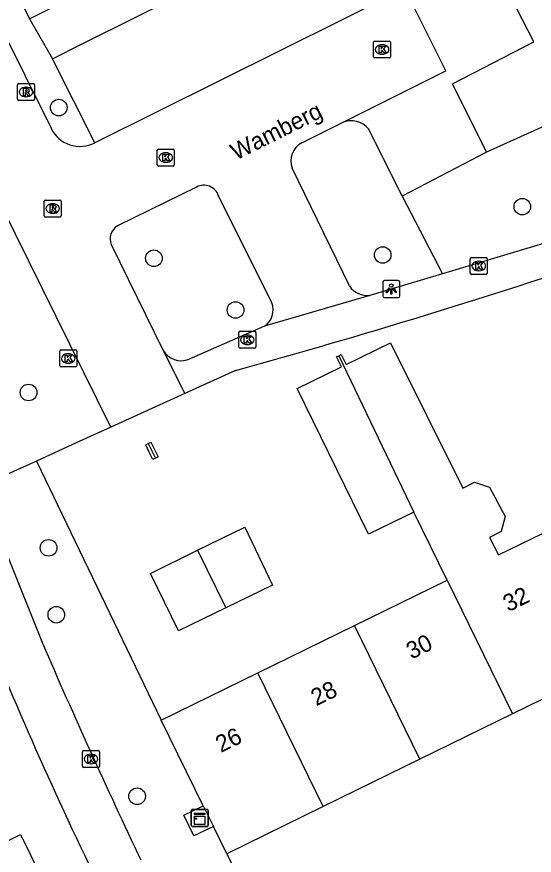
# Model space of a CAD drawing. Extents: x 157793 to 159380, y 380882 to 382313.
# Drawn here: x 158442.83 to 158473.28, y 381586.03 to 381635.41 of the extents above; entities that cross this region are included whole.
import ezdxf

# ---------------------------------------------------------------- set-up
doc = ezdxf.new("R2010")
doc.units = 0
for name, color, linetype in [('IMGEO_Boom', 7, 'Continuous'), ('IMGEO_Groenvoorziening', 7, 'Continuous'), ('IMGEO_Kast', 7, 'Continuous'), ('IMGEO_Kolk', 7, 'Continuous'), ('IMGEO_Lichtpunt', 7, 'Continuous'), ('IMGEO_Openbare_ruimte_label', 7, 'Continuous'), ('IMGEO_Pand', 7, 'Continuous'), ('IMGEO_Pand_nummerreeks', 7, 'Continuous'), ('IMGEO_Parkeervlak_open', 7, 'Continuous'), ('IMGEO_Rijbaan_lokaal_open', 7, 'Continuous'), ('IMGEO_Rioolput', 7, 'Continuous'), ('IMGEO_Voetpad_open', 7, 'Continuous')]:
    doc.layers.add(name, color=color, linetype=linetype)

msp = doc.modelspace()

# ---------------------------------------------------------------- linework, layer by layer
at = {"layer": 'IMGEO_Boom'}
for centre in [(158445.304, 381630.059), (158472.584, 381624.225), (158450.906, 381621.185), (158464.367, 381621.379), (158455.707, 381618.139), (158443.527, 381613.28), (158444.704, 381604.134), (158445.161, 381600.196), (158449.916, 381589.504)]:
    msp.add_circle(centre, 0.489, dxfattribs=at)
at = {"layer": 'IMGEO_Groenvoorziening'}
for points in [[(158482.042, 381632.664), (158470.467, 381627.431)], [(158465.521, 381624.836), (158467.879, 381620.279)], [(158443.991, 381609.247), (158451.338, 381593.986)], [(158455.19, 381586.123), (158461.816, 381572.634)]]:
    msp.add_lwpolyline(points, dxfattribs=at)
at = {"layer": 'IMGEO_Kast'}
for p, q in [((158453.103, 381587.799), (158453.103, 381588.64)), ((158453.103, 381588.64), (158453.103, 381587.799)), ((158453.178, 381588.724), (158454.019, 381588.724)), ((158454.019, 381588.724), (158453.178, 381588.724)), ((158454.103, 381588.649), (158454.103, 381587.808)), ((158454.103, 381587.808), (158454.103, 381588.649)), ((158454.028, 381587.724), (158453.187, 381587.724)), ((158453.187, 381587.724), (158454.028, 381587.724))]:
    msp.add_line(p, q, dxfattribs=at)
for points in [[(158453.298, 381588.514), (158453.898, 381588.514), (158453.898, 381588.429), (158453.298, 381588.429), (158453.298, 381588.514)], [(158453.298, 381588.339), (158453.898, 381588.339), (158453.898, 381587.85), (158453.298, 381587.85), (158453.298, 381588.339)]]:
    msp.add_lwpolyline(points, dxfattribs=at)
msp.add_circle((158453.382, 381588.188), 0.0377, dxfattribs=at)
for centre, start, end in [((158453.181, 381588.646), 92.4484, 184.2845), ((158453.181, 381588.646), 92.4484, 184.2845), ((158454.025, 381588.646), 2.4484, 94.2845), ((158454.025, 381588.646), 2.4484, 94.2845), ((158453.181, 381587.802), 182.4484, 274.2845), ((158453.181, 381587.802), 182.4484, 274.2845), ((158454.025, 381587.802), 272.4484, 4.2845), ((158454.025, 381587.802), 272.4484, 4.2845)]:
    msp.add_arc(centre, 0.0779, start, end, dxfattribs=at)
at = {"layer": 'IMGEO_Kolk'}
for p, q in [((158463.832, 381633.054), (158463.832, 381633.906)), ((158463.907, 381633.98), (158464.759, 381633.98)), ((158464.833, 381633.906), (158464.833, 381633.054)), ((158464.32, 381633.76), (158464.345, 381633.76)), ((158464.759, 381632.98), (158463.907, 381632.98)), ((158464.343, 381633.2), (158464.318, 381633.2)), ((158451.103, 381626.691), (158451.103, 381627.543)), ((158451.178, 381627.617), (158452.03, 381627.617)), ((158452.104, 381627.543), (158452.104, 381626.691)), ((158451.591, 381627.397), (158451.616, 381627.397)), ((158452.03, 381626.617), (158451.178, 381626.617)), ((158451.614, 381626.837), (158451.589, 381626.837)), ((158469.522, 381620.306), (158469.522, 381621.158)), ((158469.597, 381621.232), (158470.449, 381621.232)), ((158470.523, 381621.158), (158470.523, 381620.306)), ((158470.01, 381621.012), (158470.035, 381621.012)), ((158470.449, 381620.232), (158469.597, 381620.232)), ((158470.033, 381620.452), (158470.008, 381620.452)), ((158455.904, 381615.96), (158455.904, 381616.812)), ((158455.979, 381616.886), (158456.831, 381616.886)), ((158456.392, 381616.666), (158456.417, 381616.666)), ((158456.905, 381616.812), (158456.905, 381615.96)), ((158445.363, 381614.861), (158445.363, 381615.713)), ((158445.438, 381615.787), (158446.29, 381615.787)), ((158446.364, 381615.713), (158446.364, 381614.861)), ((158456.831, 381615.886), (158455.979, 381615.886)), ((158456.415, 381616.106), (158456.39, 381616.106)), ((158445.851, 381615.567), (158445.876, 381615.567)), ((158446.29, 381614.787), (158445.438, 381614.787)), ((158445.874, 381615.007), (158445.849, 381615.007)), ((158446.701, 381591.273), (158446.701, 381592.125)), ((158446.776, 381592.199), (158447.628, 381592.199)), ((158447.189, 381591.979), (158447.214, 381591.979)), ((158447.702, 381592.125), (158447.702, 381591.273)), ((158447.628, 381591.199), (158446.776, 381591.199)), ((158447.212, 381591.419), (158447.187, 381591.419))]:
    msp.add_line(p, q, dxfattribs=at)
for points in [[(158463.832, 381633.054), (158463.832, 381633.906)], [(158463.907, 381633.98), (158464.759, 381633.98)], [(158464.833, 381633.906), (158464.833, 381633.054)], [(158464.153, 381633.68), (158464.276, 381633.68), (158464.276, 381633.529), (158464.406, 381633.68), (158464.57, 381633.68), (158464.424, 381633.529), (158464.577, 381633.28), (158464.425, 381633.28), (158464.34, 381633.444), (158464.276, 381633.377), (158464.276, 381633.28), (158464.153, 381633.28), (158464.153, 381633.68)], [(158464.759, 381632.98), (158463.907, 381632.98)], [(158451.103, 381626.691), (158451.103, 381627.543)], [(158451.178, 381627.617), (158452.03, 381627.617)], [(158452.104, 381627.543), (158452.104, 381626.691)], [(158451.424, 381627.317), (158451.547, 381627.317), (158451.547, 381627.166), (158451.677, 381627.317), (158451.841, 381627.317), (158451.695, 381627.166), (158451.848, 381626.917), (158451.696, 381626.917), (158451.611, 381627.081), (158451.547, 381627.014), (158451.547, 381626.917), (158451.424, 381626.917), (158451.424, 381627.317)], [(158452.03, 381626.617), (158451.178, 381626.617)], [(158469.522, 381620.306), (158469.522, 381621.158)], [(158469.597, 381621.232), (158470.449, 381621.232)], [(158470.523, 381621.158), (158470.523, 381620.306)], [(158469.843, 381620.932), (158469.966, 381620.932), (158469.966, 381620.781), (158470.096, 381620.932), (158470.26, 381620.932), (158470.114, 381620.781), (158470.267, 381620.532), (158470.115, 381620.532), (158470.03, 381620.696), (158469.966, 381620.629), (158469.966, 381620.532), (158469.843, 381620.532), (158469.843, 381620.932)], [(158470.449, 381620.232), (158469.597, 381620.232)], [(158455.904, 381615.96), (158455.904, 381616.812)], [(158455.979, 381616.886), (158456.831, 381616.886)], [(158456.905, 381616.812), (158456.905, 381615.96)], [(158456.225, 381616.586), (158456.348, 381616.586), (158456.348, 381616.435), (158456.478, 381616.586), (158456.642, 381616.586), (158456.496, 381616.435), (158456.649, 381616.186), (158456.497, 381616.186), (158456.412, 381616.35), (158456.348, 381616.283), (158456.348, 381616.186), (158456.225, 381616.186), (158456.225, 381616.586)], [(158445.363, 381614.861), (158445.363, 381615.713)], [(158445.438, 381615.787), (158446.29, 381615.787)], [(158446.364, 381615.713), (158446.364, 381614.861)], [(158456.831, 381615.886), (158455.979, 381615.886)], [(158445.684, 381615.487), (158445.807, 381615.487), (158445.807, 381615.336), (158445.937, 381615.487), (158446.101, 381615.487), (158445.955, 381615.336), (158446.108, 381615.087), (158445.956, 381615.087), (158445.871, 381615.251), (158445.807, 381615.184), (158445.807, 381615.087), (158445.684, 381615.087), (158445.684, 381615.487)], [(158446.29, 381614.787), (158445.438, 381614.787)], [(158446.701, 381591.273), (158446.701, 381592.125)], [(158446.776, 381592.199), (158447.628, 381592.199)], [(158447.702, 381592.125), (158447.702, 381591.273)], [(158447.022, 381591.899), (158447.145, 381591.899), (158447.145, 381591.748), (158447.275, 381591.899), (158447.439, 381591.899), (158447.293, 381591.748), (158447.446, 381591.499), (158447.294, 381591.499), (158447.209, 381591.663), (158447.145, 381591.596), (158447.145, 381591.499), (158447.022, 381591.499), (158447.022, 381591.899)], [(158447.628, 381591.199), (158446.776, 381591.199)]]:
    msp.add_lwpolyline(points, dxfattribs=at)
for centre, start, end in [((158463.909, 381633.904), 91.552, 178.448), ((158463.909, 381633.904), 91.552, 178.448), ((158464.757, 381633.904), 1.552, 88.448), ((158464.757, 381633.904), 1.552, 88.448), ((158463.909, 381633.056), 181.552, 268.448), ((158463.909, 381633.056), 181.552, 268.448), ((158464.757, 381633.056), 271.552, 358.448), ((158464.757, 381633.056), 271.552, 358.448), ((158451.18, 381627.541), 91.552, 178.448), ((158451.18, 381627.541), 91.552, 178.448), ((158452.028, 381627.541), 1.552, 88.448), ((158452.028, 381627.541), 1.552, 88.448), ((158451.18, 381626.693), 181.552, 268.448), ((158451.18, 381626.693), 181.552, 268.448), ((158452.028, 381626.693), 271.552, 358.448), ((158452.028, 381626.693), 271.552, 358.448), ((158469.599, 381621.156), 91.552, 178.448), ((158469.599, 381621.156), 91.552, 178.448), ((158470.447, 381621.156), 1.552, 88.448), ((158470.447, 381621.156), 1.552, 88.448), ((158469.599, 381620.308), 181.552, 268.448), ((158469.599, 381620.308), 181.552, 268.448), ((158470.447, 381620.308), 271.552, 358.448), ((158470.447, 381620.308), 271.552, 358.448), ((158455.981, 381616.81), 91.552, 178.448), ((158455.981, 381616.81), 91.552, 178.448), ((158456.829, 381616.81), 1.552, 88.448), ((158456.829, 381616.81), 1.552, 88.448), ((158445.44, 381615.711), 91.552, 178.448), ((158445.44, 381615.711), 91.552, 178.448), ((158446.288, 381615.711), 1.552, 88.448), ((158446.288, 381615.711), 1.552, 88.448), ((158455.981, 381615.962), 181.552, 268.448), ((158455.981, 381615.962), 181.552, 268.448), ((158456.829, 381615.962), 271.552, 358.448), ((158456.829, 381615.962), 271.552, 358.448), ((158445.44, 381614.863), 181.552, 268.448), ((158445.44, 381614.863), 181.552, 268.448), ((158446.288, 381614.863), 271.552, 358.448), ((158446.288, 381614.863), 271.552, 358.448), ((158446.778, 381592.123), 91.552, 178.448), ((158446.778, 381592.123), 91.552, 178.448), ((158447.626, 381592.123), 1.552, 88.448), ((158447.626, 381592.123), 1.552, 88.448), ((158446.778, 381591.275), 181.552, 268.448), ((158446.778, 381591.275), 181.552, 268.448), ((158447.626, 381591.275), 271.552, 358.448), ((158447.626, 381591.275), 271.552, 358.448)]:
    msp.add_arc(centre, 0.0765, start, end, dxfattribs=at)
for centre, major_axis, ratio, start_param, end_param in [((158464.319, 381633.48), (-0.387, 0.002), 0.722429, 4.712389, 7.853982), ((158464.344, 381633.48), (-0.39, 0.002), 0.717154, 1.570796, 4.712389), ((158451.59, 381627.117), (-0.387, 0.002), 0.722429, 4.712389, 7.853982), ((158451.615, 381627.117), (-0.39, 0.002), 0.717154, 1.570796, 4.712389), ((158470.009, 381620.732), (-0.387, 0.002), 0.722429, 4.712389, 7.853982), ((158470.034, 381620.732), (-0.39, 0.002), 0.717154, 1.570796, 4.712389), ((158456.391, 381616.386), (-0.387, 0.002), 0.722429, 4.712389, 7.853982), ((158456.416, 381616.386), (-0.39, 0.002), 0.717154, 1.570796, 4.712389), ((158445.85, 381615.287), (-0.387, 0.002), 0.722429, 4.712389, 7.853982), ((158445.875, 381615.287), (-0.39, 0.002), 0.717154, 1.570796, 4.712389), ((158447.188, 381591.699), (-0.387, 0.002), 0.722429, 4.712389, 7.853982), ((158447.213, 381591.699), (-0.39, 0.002), 0.717154, 1.570796, 4.712389)]:
    msp.add_ellipse(centre, major_axis=major_axis, ratio=ratio, start_param=start_param, end_param=end_param, dxfattribs=at)
at = {"layer": 'IMGEO_Lichtpunt'}
for p, q in [((158464.378, 381619.778), (158464.378, 381618.971)), ((158464.378, 381619.778), (158464.378, 381618.971)), ((158465.28, 381619.873), (158464.472, 381619.873)), ((158465.28, 381619.873), (158464.472, 381619.873)), ((158465.374, 381618.971), (158465.374, 381619.778)), ((158465.374, 381618.971), (158465.374, 381619.778)), ((158464.472, 381618.877), (158465.28, 381618.877)), ((158464.472, 381618.877), (158465.28, 381618.877))]:
    msp.add_line(p, q, dxfattribs=at)
for points in [[(158464.752, 381619.442), (158464.791, 381619.414), (158464.603, 381619.152), (158464.565, 381619.179), (158464.752, 381619.442)], [(158464.854, 381619.394), (158464.901, 381619.394), (158464.901, 381619.072), (158464.854, 381619.072), (158464.854, 381619.394)], [(158464.964, 381619.414), (158465.002, 381619.441), (158465.189, 381619.179), (158465.15, 381619.151), (158464.964, 381619.414)]]:
    msp.add_lwpolyline(points, dxfattribs=at)
msp.add_circle((158464.877, 381619.576), 0.0994, dxfattribs=at)
for centre, start, end in [((158464.472, 381619.778), 90, 180), ((158464.472, 381619.778), 90, 180), ((158465.28, 381619.778), 0, 90), ((158465.28, 381619.778), 0, 90), ((158464.472, 381618.971), 180, 270), ((158464.472, 381618.971), 180, 270), ((158465.28, 381618.971), 270, 0), ((158465.28, 381618.971), 270, 360)]:
    msp.add_arc(centre, 0.0946, start, end, dxfattribs=at)
at = {"layer": 'IMGEO_Pand'}
for points in [[(158461.794, 381615.444), (158461.933, 381615.512), (158462.219, 381614.928), (158464.832, 381616.209), (158469.078, 381607.638), (158469.778, 381608.006), (158470.662, 381607.703), (158471.569, 381605.977), (158471.333, 381605.096), (158470.661, 381604.743), (158471.192, 381603.713), (158474.424, 381605.296)], [(158466.195, 381606.242), (158463.537, 381604.94), (158459.336, 381613.516), (158461.94, 381614.792), (158461.654, 381615.376), (158461.794, 381615.444)], [(158461.794, 381615.444), (158466.195, 381606.242)], [(158451.005, 381609.407), (158450.848, 381609.329), (158450.633, 381609.764), (158450.419, 381610.197), (158450.571, 381610.272)], [(158450.571, 381610.272), (158450.73, 381610.351), (158450.944, 381609.918), (158451.159, 381609.483), (158451.005, 381609.407)], [(158450.571, 381610.272), (158451.005, 381609.407)], [(158468.162, 381602.228), (158466.195, 381606.242)], [(158453.478, 381603.991), (158456.256, 381605.352), (158457.89, 381601.942), (158455.139, 381600.601)], [(158455.139, 381600.601), (158452.354, 381599.244), (158450.703, 381602.632), (158453.478, 381603.991)], [(158453.478, 381603.991), (158455.139, 381600.601)], [(158462.701, 381599.553), (158468.162, 381602.228)], [(158468.162, 381602.228), (158472.015, 381594.365)], [(158457.017, 381596.768), (158462.701, 381599.553)], [(158466.553, 381591.689), (158462.701, 381599.553)], [(158477.87, 381597.233), (158472.015, 381594.365)], [(158451.338, 381593.986), (158457.017, 381596.768)], [(158460.869, 381588.905), (158457.017, 381596.768)], [(158453.808, 381588.944), (158451.338, 381593.986)], [(158472.015, 381594.365), (158466.553, 381591.689)], [(158466.553, 381591.689), (158460.869, 381588.905)], [(158453.808, 381588.944), (158454.402, 381587.731)], [(158460.869, 381588.905), (158455.19, 381586.123)], [(158455.19, 381586.123), (158454.402, 381587.731)], [(158441.769, 381586.624), (158443.058, 381587.255), (158445.96, 381581.335)]]:
    msp.add_lwpolyline(points, dxfattribs=at)
at = {"layer": 'IMGEO_Parkeervlak_open'}
for points in [[(158470.467, 381627.431), (158468.479, 381631.449), (158473.269, 381633.941), (158470.835, 381638.682), (158468.249, 381637.416)], [(158465.521, 381624.836), (158463.545, 381628.797)], [(158470.467, 381627.431), (158465.521, 381624.836)]]:
    msp.add_lwpolyline(points, dxfattribs=at)
msp.add_arc((158462.51, 381627.918), 1.358, 40.352, 112.2034, dxfattribs=at)
at = {"layer": 'IMGEO_Rijbaan_lokaal_open'}
for points in [[(158433.989, 381650.722), (158444.852, 381628.842)], [(158448.365, 381611.238), (158429.889, 381648.653)], [(158465.657, 381637.074), (158447.418, 381627.977)], [(158461.997, 381629.175), (158468.09, 381632.221), (158466.043, 381636.304)], [(158459.606, 381627.985), (158461.997, 381629.175)], [(158462.414, 381619.556), (158459.033, 381626.483)], [(158453.416, 381625.382), (158448.753, 381623.096)], [(158457.85, 381618.57), (158454.707, 381624.87)], [(158448.389, 381621.989), (158451.437, 381615.796)], [(158463.617, 381618.998), (158457.419, 381617.179)], [(158451.437, 381615.796), (158452.733, 381613.226)], [(158452.733, 381613.226), (158448.365, 381611.238)]]:
    msp.add_lwpolyline(points, dxfattribs=at)
for centre, radius, start, end in [((158446.562, 381629.676), 1.903, 206.0043, 296.7377), ((158460.176, 381626.907), 1.219, 117.8793, 200.3579), ((158453.843, 381624.576), 0.912, 18.7898, 117.9445), ((158449.241, 381622.322), 0.915, 122.2446, 201.3519), ((158463.47, 381620.257), 1.268, 213.5766, 276.6559), ((158456.72, 381618.158), 1.203, 305.5263, 20.0427)]:
    msp.add_arc(centre, radius, start, end, dxfattribs=at)
at = {"layer": 'IMGEO_Rioolput'}
for p, q in [((158442.954, 381631.476), (158443.806, 381631.476)), ((158442.879, 381630.55), (158442.879, 381631.402)), ((158443.367, 381631.256), (158443.392, 381631.256)), ((158443.88, 381631.402), (158443.88, 381630.55)), ((158443.806, 381630.476), (158442.954, 381630.476)), ((158443.39, 381630.696), (158443.365, 381630.696)), ((158444.449, 381623.688), (158444.449, 381624.54)), ((158444.524, 381624.614), (158445.376, 381624.614)), ((158445.45, 381624.54), (158445.45, 381623.688)), ((158444.937, 381624.394), (158444.962, 381624.394)), ((158445.376, 381623.614), (158444.524, 381623.614)), ((158444.96, 381623.834), (158444.935, 381623.834))]:
    msp.add_line(p, q, dxfattribs=at)
for points in [[(158442.954, 381631.476), (158443.806, 381631.476)], [(158442.879, 381630.55), (158442.879, 381631.402)], [(158443.468, 381631.174), (158443.216, 381631.176), (158443.216, 381630.776)], [(158443.394, 381631.095), (158443.34, 381631.095), (158443.34, 381631.014)], [(158443.34, 381631.014), (158443.392, 381631.014)], [(158443.88, 381631.402), (158443.88, 381630.55)], [(158443.806, 381630.476), (158442.954, 381630.476)], [(158443.216, 381630.776), (158443.34, 381630.776), (158443.34, 381630.938), (158443.351, 381630.938)], [(158443.398, 381630.909), (158443.469, 381630.776), (158443.609, 381630.776), (158443.544, 381630.902)], [(158444.449, 381623.688), (158444.449, 381624.54)], [(158444.524, 381624.614), (158445.376, 381624.614)], [(158445.45, 381624.54), (158445.45, 381623.688)], [(158445.038, 381624.312), (158444.786, 381624.314), (158444.786, 381623.914)], [(158444.786, 381623.914), (158444.91, 381623.914), (158444.91, 381624.076), (158444.921, 381624.076)], [(158444.964, 381624.233), (158444.91, 381624.233), (158444.91, 381624.152)], [(158444.91, 381624.152), (158444.962, 381624.152)], [(158444.968, 381624.047), (158445.039, 381623.914), (158445.179, 381623.914), (158445.114, 381624.04)], [(158445.376, 381623.614), (158444.524, 381623.614)]]:
    msp.add_lwpolyline(points, dxfattribs=at)
for centre, radius, start, end in [((158442.956, 381631.4), 0.0765, 91.552, 178.448), ((158442.956, 381631.4), 0.0765, 91.552, 178.448), ((158443.804, 381631.4), 0.0765, 1.552, 88.448), ((158443.804, 381631.4), 0.0765, 1.552, 88.448), ((158443.376, 381631.203), 0.19, 274.7715, 282.9687), ((158443.4, 381630.999), 0.0964, 77.0061, 93.1865), ((158443.414, 381631.056), 0.0378, 276.6634, 79.6772), ((158443.467, 381631.064), 0.109, 350.3612, 89.416), ((158443.465, 381631.064), 0.112, 277.5842, 350.9817), ((158443.449, 381630.849), 0.108, 29.5134, 73.7905), ((158442.956, 381630.552), 0.0765, 181.552, 268.448), ((158442.956, 381630.552), 0.0765, 181.552, 268.448), ((158443.35, 381630.885), 0.0533, 26.0293, 88.6989), ((158443.804, 381630.552), 0.0765, 271.552, 358.448), ((158443.804, 381630.552), 0.0765, 271.552, 358.448), ((158444.526, 381624.538), 0.0765, 91.552, 178.448), ((158444.526, 381624.538), 0.0765, 91.552, 178.448), ((158445.374, 381624.538), 0.0765, 1.552, 88.448), ((158445.374, 381624.538), 0.0765, 1.552, 88.448), ((158444.92, 381624.023), 0.0533, 26.0293, 88.6989), ((158444.946, 381624.341), 0.19, 274.7715, 282.9687), ((158444.97, 381624.137), 0.0964, 77.0061, 93.1865), ((158444.984, 381624.194), 0.0378, 276.6634, 79.6772), ((158445.037, 381624.202), 0.109, 350.3612, 89.416), ((158445.035, 381624.202), 0.112, 277.5842, 350.9817), ((158445.019, 381623.987), 0.108, 29.5134, 73.7905), ((158444.526, 381623.69), 0.0765, 181.552, 268.448), ((158444.526, 381623.69), 0.0765, 181.552, 268.448), ((158445.374, 381623.69), 0.0765, 271.552, 358.448), ((158445.374, 381623.69), 0.0765, 271.552, 358.448)]:
    msp.add_arc(centre, radius, start, end, dxfattribs=at)
for centre, major_axis, ratio, start_param, end_param in [((158443.366, 381630.976), (-0.387, 0.002), 0.722429, 4.712389, 7.853982), ((158443.391, 381630.976), (-0.39, 0.002), 0.717154, 1.570796, 4.712389), ((158444.936, 381624.114), (-0.387, 0.002), 0.722429, 4.712389, 7.853982), ((158444.961, 381624.114), (-0.39, 0.002), 0.717154, 1.570796, 4.712389)]:
    msp.add_ellipse(centre, major_axis=major_axis, ratio=ratio, start_param=start_param, end_param=end_param, dxfattribs=at)
at = {"layer": 'IMGEO_Voetpad_open'}
for points in [[(158432.631, 381660.044), (158431.57, 381659.429), (158443.58, 381635.284)], [(158443.58, 381635.284), (158472.699, 381649.791)], [(158444.932, 381632.939), (158446.639, 381633.798), (158462.906, 381641.907), (158465.025, 381637.656), (158465.297, 381637.793), (158465.657, 381637.074)], [(158443.58, 381635.284), (158444.932, 381632.939)], [(158447.418, 381627.977), (158444.932, 381632.939)], [(158483.273, 381625.14), (158476.04, 381622.73), (158467.879, 381620.279)], [(158467.879, 381620.279), (158463.617, 381618.998)], [(158457.419, 381617.179), (158452.981, 381615.247)], [(158455.711, 381614.582), (158452.733, 381613.226)], [(158448.365, 381611.238), (158446.321, 381610.308), (158443.991, 381609.247)], [(158443.991, 381609.247), (158441.669, 381608.19)], [(158440.984, 381606.852), (158444.348, 381598.516)], [(158454.402, 381587.731), (158453.263, 381587.173), (158452.669, 381588.386), (158453.808, 381588.944)]]:
    msp.add_lwpolyline(points, dxfattribs=at)
for centre, radius, start, end in [((158346.861, 382009.451), 409.597, 285.41142, 291.88689), ((158452.515, 381616.382), 1.227, 208.5381, 292.3141), ((158666.279, 381690.816), 243.19, 202.04134, 206.31887), ((158795.133, 381749.927), 382.068, 203.3467, 205.4478)]:
    msp.add_arc(centre, radius, start, end, dxfattribs=at)

# ---------------------------------------------------------------- texts
at = {"layer": 'IMGEO_Openbare_ruimte_label'}
msp.add_text('Wamberg', height=1, rotation=26.5651, dxfattribs=at).set_placement((158455.733, 381626.937))
at = {"layer": 'IMGEO_Pand_nummerreeks'}
for s, rotation, p in [('32', 26.0958, (158471.759, 381600.337)), ('30', 26.1, (158466.062, 381597.546)), ('28', 26.1, (158460.454, 381594.799)), ('26', 26.1, (158454.843, 381592.05))]:
    msp.add_text(s, height=1, rotation=rotation, dxfattribs=at).set_placement(p)

doc.saveas('drawing.dxf')
